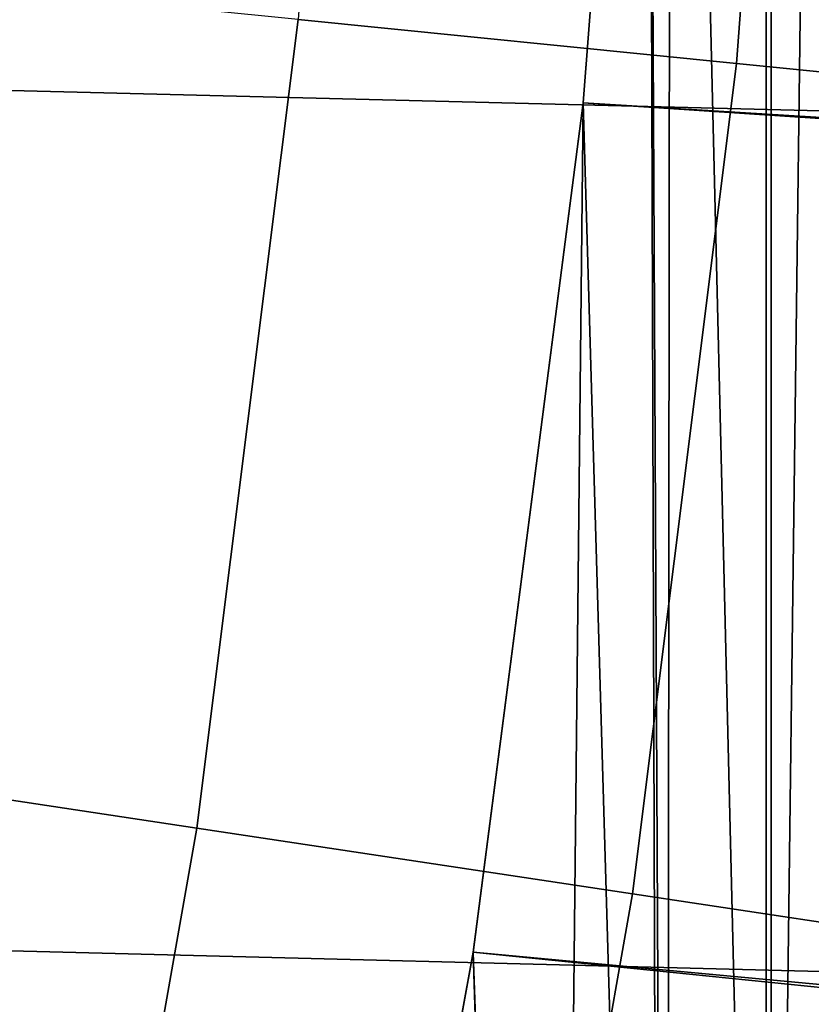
# Model space of a CAD drawing. Header units: metres. Extents: x -248 to 28, y -28 to 28.
# Tile 447 of 507: x 24.84 to 26.07, y -4.06 to -2.53. Entities that reach past the tile are written whole.
import ezdxf

# ---------------------------------------------------------------- set-up
doc = ezdxf.new("R2010")
doc.units = ezdxf.units.M
doc.layers.add('solid_10_061_053_XXX', color=7, linetype='CONTINUOUS')

msp = doc.modelspace()

# ---------------------------------------------------------------- linework, layer by layer
at = {"layer": 'solid_10_061_053_XXX'}
for points in [[(25.847754, 0, 118), (25.994907, -6.095469, 118), (25.994907, 6.095469, 118), (25.830399, 6.75873, 118)], [(26.142359, -5.428349, 118), (26.142359, 5.428349, 118), (25.994907, 6.095469, 118)], [(25.994907, -6.095469, 118), (26.142359, -5.428349, 118), (25.994907, 6.095469, 118)], [(25.847754, 0, 25), (26.002975, 6.060962, 25), (26.002975, -6.060962, 25), (25.840338, -6.72063, 25)], [(26.002975, 6.060962, 25), (26.148746, 5.397497, 25), (26.002975, -6.060962, 25)], [(26.148746, 5.397497, 25), (26.148746, -5.397497, 25), (26.002975, -6.060962, 25)], [(26.364359, -2.677795, -9.8), (-26.466129, -1.339522, -9.8), (-26.5, 0, -9.8), (26.466131, -1.339472, -9.8)], [(25.813505, -1.33007, 25), (25.847754, 0, 25), (25.840338, -6.72063, 25)], [(25.813505, -1.33007, 118), (25.830399, -6.75873, 118), (25.994907, -6.095469, 118), (25.847754, 0, 118)], [(25.362677, -1.265799, 137.162735), (25.268053, -2.52845, 137.162735), (25.949041, -2.596593, 135.939667), (26.046215, -1.299913, 135.939667)], [(26.046215, -1.299913, 135.939667), (25.949041, -2.596593, 135.939667), (26.571459, -2.658875, 134.685471), (26.670963, -1.331092, 134.685471)], [(25.710732, -2.657897, 25), (25.813505, -1.33007, 25), (25.840338, -6.72063, 25), (25.661005, -7.375816, 25)], [(25.813505, -1.33007, 25), (25.710732, -2.657897, 25), (25.710758, -2.657663, 24.5), (25.813482, -1.330576, 24.5)], [(25.813505, -1.33007, 118), (25.710732, -2.657897, 118), (25.830399, -6.75873, 118)], [(25.813482, -1.330576, 118.5), (25.710758, -2.657669, 118.5), (25.710732, -2.657897, 118), (25.813505, -1.33007, 118)], [(25.813482, -1.330576, 24.5), (25.710758, -2.657663, 24.5), (26.761875, -2.722479, 24.5), (26.865471, -1.362568, 24.5)], [(27.058289, -2.746949, 118.5), (25.710758, -2.657669, 118.5), (25.813482, -1.330576, 118.5), (27.162636, -1.373994, 118.5)], [(26.194759, -4.010514, -9.8), (-26.364351, -2.677873, -9.8), (-26.466129, -1.339522, -9.8), (26.364359, -2.677795, -9.8)], [(25.110611, -3.784816, 137.162735), (25.268053, -2.52845, 137.162735), (24.530031, -2.4546, 138.351929), (24.377188, -3.67427, 138.351929)], [(25.268053, -2.52845, 137.162735), (25.110611, -3.784816, 137.162735), (25.787355, -3.886818, 135.939667), (25.949041, -2.596593, 135.939667)], [(25.949041, -2.596593, 135.939667), (25.787355, -3.886818, 135.939667), (26.405895, -3.980048, 134.685471), (26.571459, -2.658875, 134.685471)], [(25.53981, -3.978022, 25), (25.53985, -3.977724, 24.5), (25.710758, -2.657663, 24.5), (25.710732, -2.657897, 25)], [(25.710758, -2.657669, 118.5), (25.539848, -3.977733, 118.5), (25.53981, -3.978022, 118), (25.710732, -2.657897, 118)], [(25.53981, -3.978022, 25), (25.710732, -2.657897, 25), (25.661005, -7.375816, 25)], [(25.53981, -3.978022, 118), (25.649004, -7.417444, 118), (25.830399, -6.75873, 118), (25.710732, -2.657897, 118)], [(26.884398, -4.11411, 118.5), (25.539848, -3.977733, 118.5), (25.710758, -2.657669, 118.5), (27.058289, -2.746949, 118.5)], [(25.710758, -2.657663, 24.5), (25.53985, -3.977724, 24.5), (26.589504, -4.075308, 24.5), (26.761875, -2.722479, 24.5)], [(25.957809, -5.333074, -9.8), (-26.194746, -4.010602, -9.8), (-26.364351, -2.677873, -9.8), (26.194759, -4.010514, -9.8)], [(24.890739, -5.031772, 137.162735), (25.110611, -3.784816, 137.162735), (24.377188, -3.67427, 138.351929), (24.163736, -4.884805, 138.351929)], [(25.110611, -3.784816, 137.162735), (24.890739, -5.031772, 137.162735), (25.561558, -5.16738, 135.939667), (25.787355, -3.886818, 135.939667)], [(25.787355, -3.886818, 135.939667), (25.561558, -5.16738, 135.939667), (26.174681, -5.291326, 134.685471), (26.405895, -3.980048, 134.685471)], [(26.314732, -3.966307, -9.793713), (26.084316, -5.273058, -9.793713), (25.957809, -5.333074, -9.8), (26.194759, -4.010514, -9.8)], [(25.539848, -3.977733, 118.5), (25.301212, -5.287242, 118.5), (25.30131, -5.286795, 118), (25.53981, -3.978022, 118)], [(26.641464, -5.470767, 118.5), (25.301212, -5.287242, 118.5), (25.539848, -3.977733, 118.5), (26.884398, -4.11411, 118.5)], [(25.53985, -3.977724, 24.5), (25.301214, -5.287237, 24.5), (26.348808, -5.417572, 24.5), (26.589504, -4.075308, 24.5)], [(25.53981, -3.978022, 25), (25.30131, -5.286795, 25), (25.301214, -5.287237, 24.5), (25.53985, -3.977724, 24.5)], [(25.30131, -5.286795, 25), (25.53981, -3.978022, 25), (25.661005, -7.375816, 25), (25.465034, -8.026333, 25)], [(25.30131, -5.286795, 118), (25.450794, -8.071371, 118), (25.649004, -7.417444, 118), (25.53981, -3.978022, 118)], [(25.654264, -6.641425, -9.8), (-25.957792, -5.333158, -9.8), (-26.194746, -4.010602, -9.8), (25.957809, -5.333074, -9.8)]]:
    msp.add_3dface(points, dxfattribs=at)

doc.saveas('drawing.dxf')
